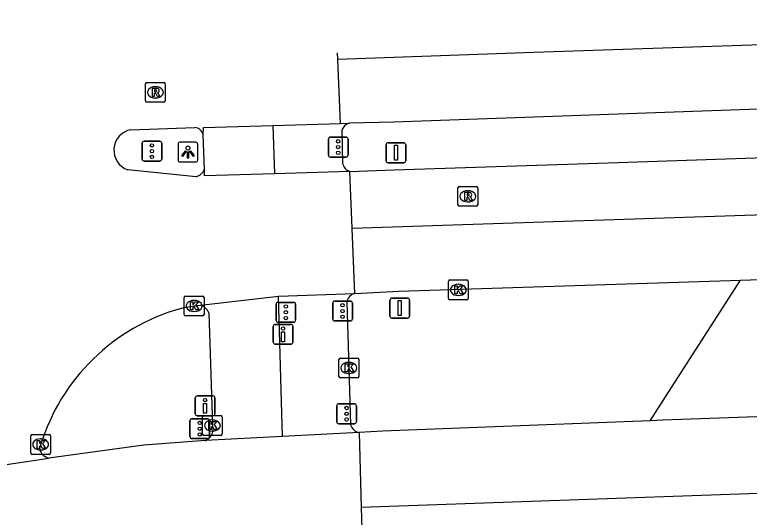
# Model space of a CAD drawing. Extents: x 161084 to 161928, y 385355 to 386522.
# Drawn here: x 161355.51 to 161392.55, y 386480.84 to 386506.16 of the extents above; entities that cross this region are included whole.
import ezdxf

# ---------------------------------------------------------------- set-up
doc = ezdxf.new("R2010")
doc.units = 0
for name, color, linetype in [('IMGEO_Berm_groen', 7, 'Continuous'), ('IMGEO_Drukknoppaal', 7, 'Continuous'), ('IMGEO_Fietspad_gesloten', 7, 'Continuous'), ('IMGEO_Kolk', 7, 'Continuous'), ('IMGEO_Lichtpunt', 7, 'Continuous'), ('IMGEO_OVBaan_gesloten', 7, 'Continuous'), ('IMGEO_Rijbaan_regionaal_gesloten', 7, 'Continuous'), ('IMGEO_Rioolput', 7, 'Continuous'), ('IMGEO_Verkeersbordpaal', 7, 'Continuous'), ('IMGEO_Verkeersregelinstallatiepaal', 7, 'Continuous'), ('IMGEO_Voetpad_open', 7, 'Continuous')]:
    doc.layers.add(name, color=color, linetype=linetype)

msp = doc.modelspace()

# ---------------------------------------------------------------- linework, layer by layer
at = {"layer": 'IMGEO_Berm_groen'}
msp.add_lwpolyline([(161387.543, 386485.704), (161388.203, 386486.728), (161392.1, 386492.777)], dxfattribs=at)
at = {"layer": 'IMGEO_Drukknoppaal'}
for p, q in [((161368.545, 386489.659), (161368.545, 386490.459)), ((161368.545, 386490.459), (161368.545, 386489.659)), ((161368.645, 386490.559), (161369.435, 386490.559)), ((161369.435, 386490.559), (161368.645, 386490.559)), ((161369.535, 386490.459), (161369.535, 386489.659)), ((161369.535, 386489.659), (161369.535, 386490.459)), ((161369.435, 386489.559), (161368.645, 386489.559)), ((161368.645, 386489.559), (161369.435, 386489.559)), ((161364.718, 386486.953), (161365.508, 386486.953)), ((161365.508, 386486.953), (161364.718, 386486.953)), ((161364.618, 386486.053), (161364.618, 386486.853)), ((161364.618, 386486.853), (161364.618, 386486.053)), ((161365.608, 386486.853), (161365.608, 386486.053)), ((161365.608, 386486.053), (161365.608, 386486.853)), ((161365.508, 386485.953), (161364.718, 386485.953)), ((161364.718, 386485.953), (161365.508, 386485.953))]:
    msp.add_line(p, q, dxfattribs=at)
for points in [[(161369.115, 386490.184), (161369.115, 386489.684), (161368.965, 386489.684), (161368.965, 386490.184), (161369.115, 386490.184)], [(161365.188, 386486.578), (161365.188, 386486.078), (161365.038, 386486.078), (161365.038, 386486.578), (161365.188, 386486.578)]]:
    msp.add_lwpolyline(points, dxfattribs=at)
for centre in [(161369.04, 386490.349), (161365.113, 386486.743)]:
    msp.add_circle(centre, 0.085, dxfattribs=at)
for centre, start, end in [((161368.645, 386490.459), 90, 180), ((161368.645, 386490.459), 90, 180), ((161369.435, 386490.459), 0, 90), ((161369.435, 386490.459), 360, 90), ((161368.645, 386489.659), 180, 270), ((161368.645, 386489.659), 180, 270), ((161369.435, 386489.659), 270, 0), ((161369.435, 386489.659), 270, 0), ((161364.718, 386486.853), 90, 180), ((161364.718, 386486.853), 90, 180), ((161365.508, 386486.853), 0, 90), ((161365.508, 386486.853), 360, 90), ((161364.718, 386486.053), 180, 270), ((161364.718, 386486.053), 180, 270), ((161365.508, 386486.053), 270, 0), ((161365.508, 386486.053), 270, 0)]:
    msp.add_arc(centre, 0.1, start, end, dxfattribs=at)
at = {"layer": 'IMGEO_Fietspad_gesloten'}
for points in [[(161368.529, 386500.576), (161368.607, 386498.136)], [(161365.089, 386498.366), (161365.019, 386500.101)], [(161369.02, 386484.91), (161368.812, 386491.984)], [(161365.295, 386491.131), (161365.478, 386485.464), (161365.501, 386485.145)]]:
    msp.add_lwpolyline(points, dxfattribs=at)
for centre, radius, start, end in [((161364.728, 386490.951), 0.595, 17.5853, 75.1055), ((161364.848, 386485.31), 0.674, 295.2131, 345.7878)]:
    msp.add_arc(centre, radius, start, end, dxfattribs=at)
at = {"layer": 'IMGEO_Kolk'}
for p, q in [((161377.376, 386491.869), (161377.376, 386492.721)), ((161377.451, 386492.795), (161378.303, 386492.795)), ((161377.864, 386492.575), (161377.889, 386492.575)), ((161378.377, 386492.721), (161378.377, 386491.869)), ((161364.057, 386491.06), (161364.057, 386491.912)), ((161364.132, 386491.986), (161364.984, 386491.986)), ((161364.545, 386491.766), (161364.57, 386491.766)), ((161365.058, 386491.912), (161365.058, 386491.06)), ((161378.303, 386491.795), (161377.451, 386491.795)), ((161377.887, 386492.015), (161377.862, 386492.015)), ((161364.568, 386491.206), (161364.543, 386491.206)), ((161364.984, 386490.986), (161364.132, 386490.986)), ((161371.858, 386487.937), (161371.858, 386488.789)), ((161371.933, 386488.863), (161372.785, 386488.863)), ((161372.859, 386488.789), (161372.859, 386487.937)), ((161372.346, 386488.643), (161372.371, 386488.643)), ((161372.369, 386488.083), (161372.344, 386488.083)), ((161372.785, 386487.863), (161371.933, 386487.863)), ((161364.977, 386485.038), (161364.977, 386485.89)), ((161365.052, 386485.964), (161365.904, 386485.964)), ((161365.978, 386485.89), (161365.978, 386485.038)), ((161365.465, 386485.744), (161365.49, 386485.744)), ((161365.488, 386485.184), (161365.463, 386485.184)), ((161356.321, 386484.084), (161356.321, 386484.936)), ((161356.396, 386485.01), (161357.248, 386485.01)), ((161356.809, 386484.79), (161356.834, 386484.79)), ((161357.322, 386484.936), (161357.322, 386484.084)), ((161365.904, 386484.964), (161365.052, 386484.964)), ((161357.248, 386484.01), (161356.396, 386484.01)), ((161356.832, 386484.23), (161356.807, 386484.23))]:
    msp.add_line(p, q, dxfattribs=at)
for points in [[(161377.376, 386491.869), (161377.376, 386492.721)], [(161377.451, 386492.795), (161378.303, 386492.795)], [(161377.697, 386492.495), (161377.82, 386492.495), (161377.82, 386492.344), (161377.95, 386492.495), (161378.114, 386492.495), (161377.968, 386492.344), (161378.121, 386492.095), (161377.969, 386492.095), (161377.884, 386492.259), (161377.82, 386492.192), (161377.82, 386492.095), (161377.697, 386492.095), (161377.697, 386492.495)], [(161378.377, 386492.721), (161378.377, 386491.869)], [(161364.057, 386491.06), (161364.057, 386491.912)], [(161364.132, 386491.986), (161364.984, 386491.986)], [(161365.058, 386491.912), (161365.058, 386491.06)], [(161378.303, 386491.795), (161377.451, 386491.795)], [(161364.378, 386491.686), (161364.501, 386491.686), (161364.501, 386491.535), (161364.631, 386491.686), (161364.795, 386491.686), (161364.649, 386491.535), (161364.802, 386491.286), (161364.65, 386491.286), (161364.565, 386491.45), (161364.501, 386491.383), (161364.501, 386491.286), (161364.378, 386491.286), (161364.378, 386491.686)], [(161364.984, 386490.986), (161364.132, 386490.986)], [(161371.858, 386487.937), (161371.858, 386488.789)], [(161371.933, 386488.863), (161372.785, 386488.863)], [(161372.859, 386488.789), (161372.859, 386487.937)], [(161372.179, 386488.563), (161372.302, 386488.563), (161372.302, 386488.412), (161372.432, 386488.563), (161372.596, 386488.563), (161372.45, 386488.412), (161372.603, 386488.163), (161372.451, 386488.163), (161372.366, 386488.327), (161372.302, 386488.26), (161372.302, 386488.163), (161372.179, 386488.163), (161372.179, 386488.563)], [(161372.785, 386487.863), (161371.933, 386487.863)], [(161364.977, 386485.038), (161364.977, 386485.89)], [(161365.052, 386485.964), (161365.904, 386485.964)], [(161365.978, 386485.89), (161365.978, 386485.038)], [(161365.298, 386485.664), (161365.421, 386485.664), (161365.421, 386485.513), (161365.551, 386485.664), (161365.715, 386485.664), (161365.569, 386485.513), (161365.722, 386485.264), (161365.57, 386485.264), (161365.485, 386485.428), (161365.421, 386485.361), (161365.421, 386485.264), (161365.298, 386485.264), (161365.298, 386485.664)], [(161356.321, 386484.084), (161356.321, 386484.936)], [(161356.396, 386485.01), (161357.248, 386485.01)], [(161356.642, 386484.71), (161356.765, 386484.71), (161356.765, 386484.559), (161356.895, 386484.71), (161357.059, 386484.71), (161356.913, 386484.559), (161357.066, 386484.31), (161356.914, 386484.31), (161356.829, 386484.474), (161356.765, 386484.407), (161356.765, 386484.31), (161356.642, 386484.31), (161356.642, 386484.71)], [(161357.322, 386484.936), (161357.322, 386484.084)], [(161365.904, 386484.964), (161365.052, 386484.964)], [(161357.248, 386484.01), (161356.396, 386484.01)]]:
    msp.add_lwpolyline(points, dxfattribs=at)
for centre, start, end in [((161377.453, 386492.719), 91.552, 178.448), ((161377.453, 386492.719), 91.552, 178.448), ((161378.301, 386492.719), 1.552, 88.448), ((161378.301, 386492.719), 1.552, 88.448), ((161364.134, 386491.91), 91.552, 178.448), ((161364.134, 386491.91), 91.552, 178.448), ((161364.982, 386491.91), 1.552, 88.448), ((161364.982, 386491.91), 1.552, 88.448), ((161377.453, 386491.871), 181.552, 268.448), ((161377.453, 386491.871), 181.552, 268.448), ((161378.301, 386491.871), 271.552, 358.448), ((161378.301, 386491.871), 271.552, 358.448), ((161364.134, 386491.062), 181.552, 268.448), ((161364.134, 386491.062), 181.552, 268.448), ((161364.982, 386491.062), 271.552, 358.448), ((161364.982, 386491.062), 271.552, 358.448), ((161371.935, 386488.787), 91.552, 178.448), ((161371.935, 386488.787), 91.552, 178.448), ((161372.783, 386488.787), 1.552, 88.448), ((161372.783, 386488.787), 1.552, 88.448), ((161371.935, 386487.939), 181.552, 268.448), ((161371.935, 386487.939), 181.552, 268.448), ((161372.783, 386487.939), 271.552, 358.448), ((161372.783, 386487.939), 271.552, 358.448), ((161365.054, 386485.888), 91.552, 178.448), ((161365.054, 386485.888), 91.552, 178.448), ((161365.902, 386485.888), 1.552, 88.448), ((161365.902, 386485.888), 1.552, 88.448), ((161356.398, 386484.934), 91.552, 178.448), ((161356.398, 386484.934), 91.552, 178.448), ((161357.246, 386484.934), 1.552, 88.448), ((161357.246, 386484.934), 1.552, 88.448), ((161365.054, 386485.04), 181.552, 268.448), ((161365.054, 386485.04), 181.552, 268.448), ((161365.902, 386485.04), 271.552, 358.448), ((161365.902, 386485.04), 271.552, 358.448), ((161356.398, 386484.086), 181.552, 268.448), ((161356.398, 386484.086), 181.552, 268.448), ((161357.246, 386484.086), 271.552, 358.448), ((161357.246, 386484.086), 271.552, 358.448)]:
    msp.add_arc(centre, 0.0765, start, end, dxfattribs=at)
for centre, major_axis, ratio, start_param, end_param in [((161377.863, 386492.295), (-0.387, 0.002), 0.722429, 4.712389, 7.853982), ((161377.888, 386492.295), (-0.39, 0.002), 0.717154, 1.570796, 4.712389), ((161364.544, 386491.486), (-0.387, 0.002), 0.722429, 4.712389, 7.853982), ((161364.569, 386491.486), (-0.39, 0.002), 0.717154, 1.570796, 4.712389), ((161372.345, 386488.363), (-0.387, 0.002), 0.722429, 4.712389, 7.853982), ((161372.37, 386488.363), (-0.39, 0.002), 0.717154, 1.570796, 4.712389), ((161365.464, 386485.464), (-0.387, 0.002), 0.722429, 4.712389, 7.853982), ((161365.489, 386485.464), (-0.39, 0.002), 0.717154, 1.570796, 4.712389), ((161356.808, 386484.51), (-0.387, 0.002), 0.722429, 4.712389, 7.853982), ((161356.833, 386484.51), (-0.39, 0.002), 0.717154, 1.570796, 4.712389)]:
    msp.add_ellipse(centre, major_axis=major_axis, ratio=ratio, start_param=start_param, end_param=end_param, dxfattribs=at)
at = {"layer": 'IMGEO_Lichtpunt'}
for p, q in [((161363.746, 386499.639), (161363.746, 386498.832)), ((161363.746, 386499.639), (161363.746, 386498.832)), ((161364.648, 386499.734), (161363.84, 386499.734)), ((161364.648, 386499.734), (161363.84, 386499.734)), ((161364.742, 386498.832), (161364.742, 386499.639)), ((161364.742, 386498.832), (161364.742, 386499.639)), ((161363.84, 386498.738), (161364.648, 386498.738)), ((161363.84, 386498.738), (161364.648, 386498.738))]:
    msp.add_line(p, q, dxfattribs=at)
for points in [[(161364.12, 386499.303), (161364.159, 386499.275), (161363.971, 386499.013), (161363.933, 386499.04), (161364.12, 386499.303)], [(161364.222, 386499.255), (161364.269, 386499.255), (161364.269, 386498.933), (161364.222, 386498.933), (161364.222, 386499.255)], [(161364.332, 386499.275), (161364.37, 386499.302), (161364.557, 386499.04), (161364.518, 386499.012), (161364.332, 386499.275)]]:
    msp.add_lwpolyline(points, dxfattribs=at)
msp.add_circle((161364.245, 386499.437), 0.0994, dxfattribs=at)
for centre, start, end in [((161363.84, 386499.639), 90, 180), ((161363.84, 386499.639), 90, 180), ((161364.648, 386499.639), 0, 90), ((161364.648, 386499.639), 0, 90), ((161363.84, 386498.832), 180, 270), ((161363.84, 386498.832), 180, 270), ((161364.648, 386498.832), 270, 0), ((161364.648, 386498.832), 270, 360)]:
    msp.add_arc(centre, 0.0946, start, end, dxfattribs=at)
at = {"layer": 'IMGEO_OVBaan_gesloten'}
for points in [[(161502.078, 386489.71), (161500.793, 386489.65), (161418.948, 386486.825), (161388.195, 386485.727), (161387.543, 386485.704)], [(161514.225, 386486.399), (161470.335, 386484.875), (161402.535, 386482.368), (161372.986, 386481.34)], [(161387.543, 386485.704), (161374.061, 386485.175), (161372.879, 386485.112)], [(161372.879, 386485.112), (161369.02, 386484.91)], [(161372.879, 386485.112), (161372.986, 386481.34)], [(161365.135, 386484.701), (161362.024, 386484.474), (161357.241, 386483.818)], [(161369.02, 386484.91), (161365.135, 386484.701)], [(161349.466, 386482.654), (161357.241, 386483.818)], [(161372.986, 386481.34), (161373.092, 386477.573)]]:
    msp.add_lwpolyline(points, dxfattribs=at)
at = {"layer": 'IMGEO_Rijbaan_regionaal_gesloten'}
for points in [[(161371.804, 386503.915), (161381.677, 386504.273), (161437.655, 386506.155), (161449.902, 386505.846)], [(161371.804, 386503.915), (161371.791, 386504.227)], [(161371.937, 386500.681), (161371.804, 386503.915)], [(161432.944, 386502.787), (161418.457, 386502.297), (161374.619, 386500.743), (161372.394, 386500.695)], [(161368.529, 386500.576), (161371.937, 386500.681)], [(161371.937, 386500.681), (161372.394, 386500.695)], [(161361.364, 386500.362), (161364.592, 386500.478)], [(161365.019, 386500.101), (161365.026, 386500.481), (161368.529, 386500.576)], [(161372.405, 386498.261), (161374.651, 386498.338), (161385.424, 386498.699), (161418.536, 386499.812), (161422.001, 386499.929)], [(161364.658, 386497.99), (161361.212, 386498.343)], [(161368.607, 386498.136), (161365.079, 386498.039), (161365.089, 386498.366)], [(161372.405, 386498.261), (161368.607, 386498.136)], [(161372.523, 386495.379), (161372.405, 386498.261)], [(161432.684, 386497.383), (161431.43, 386497.339), (161372.523, 386495.379)], [(161372.656, 386492.121), (161372.523, 386495.379)], [(161392.1, 386492.777), (161418.73, 386493.678), (161439.439, 386494.379), (161445.438, 386494.704)], [(161372.656, 386492.121), (161374.873, 386492.222), (161392.1, 386492.777)], [(161368.812, 386491.984), (161372.656, 386492.121)], [(161364.881, 386491.526), (161368.812, 386491.984)], [(161364.174, 386491.425), (161364.558, 386491.486), (161364.881, 386491.526)], [(161356.771, 386484.267), (161356.822, 386484.51), (161356.916, 386484.779)]]:
    msp.add_lwpolyline(points, dxfattribs=at)
for centre, radius, start, end in [((161361.563, 386499.332), 1.049, 100.9254, 250.4639), ((161364.531, 386499.978), 0.503, 14.1095, 83.0077), ((161364.437, 386498.678), 0.722, 287.7804, 334.4219), ((161366.623, 386481.465), 10.257, 103.8115, 161.1479), ((161357.377, 386484.431), 0.628, 195.1413, 257.4767)]:
    msp.add_arc(centre, radius, start, end, dxfattribs=at)
at = {"layer": 'IMGEO_Rioolput'}
for p, q in [((161362.104, 386501.819), (161362.104, 386502.671)), ((161362.179, 386502.745), (161363.031, 386502.745)), ((161362.592, 386502.525), (161362.617, 386502.525)), ((161363.105, 386502.671), (161363.105, 386501.819)), ((161363.031, 386501.745), (161362.179, 386501.745)), ((161362.615, 386501.965), (161362.59, 386501.965)), ((161377.856, 386496.582), (161377.856, 386497.434)), ((161377.931, 386497.508), (161378.783, 386497.508)), ((161378.344, 386497.288), (161378.369, 386497.288)), ((161378.857, 386497.434), (161378.857, 386496.582)), ((161378.367, 386496.728), (161378.342, 386496.728)), ((161378.783, 386496.508), (161377.931, 386496.508))]:
    msp.add_line(p, q, dxfattribs=at)
for points in [[(161362.104, 386501.819), (161362.104, 386502.671)], [(161362.179, 386502.745), (161363.031, 386502.745)], [(161363.105, 386502.671), (161363.105, 386501.819)], [(161362.693, 386502.443), (161362.441, 386502.445), (161362.441, 386502.045)], [(161362.441, 386502.045), (161362.565, 386502.045), (161362.565, 386502.207), (161362.576, 386502.207)], [(161362.619, 386502.364), (161362.565, 386502.364), (161362.565, 386502.283)], [(161362.565, 386502.283), (161362.617, 386502.283)], [(161362.623, 386502.178), (161362.694, 386502.045), (161362.834, 386502.045), (161362.769, 386502.171)], [(161363.031, 386501.745), (161362.179, 386501.745)], [(161377.856, 386496.582), (161377.856, 386497.434)], [(161377.931, 386497.508), (161378.783, 386497.508)], [(161378.857, 386497.434), (161378.857, 386496.582)], [(161378.445, 386497.206), (161378.193, 386497.208), (161378.193, 386496.808)], [(161378.193, 386496.808), (161378.317, 386496.808), (161378.317, 386496.97), (161378.328, 386496.97)], [(161378.371, 386497.127), (161378.317, 386497.127), (161378.317, 386497.046)], [(161378.317, 386497.046), (161378.369, 386497.046)], [(161378.375, 386496.941), (161378.446, 386496.808), (161378.586, 386496.808), (161378.521, 386496.934)], [(161378.783, 386496.508), (161377.931, 386496.508)]]:
    msp.add_lwpolyline(points, dxfattribs=at)
for centre, radius, start, end in [((161362.181, 386502.669), 0.0765, 91.552, 178.448), ((161362.181, 386502.669), 0.0765, 91.552, 178.448), ((161363.029, 386502.669), 0.0765, 1.552, 88.448), ((161363.029, 386502.669), 0.0765, 1.552, 88.448), ((161362.575, 386502.154), 0.0533, 26.0293, 88.6989), ((161362.601, 386502.472), 0.19, 274.7715, 282.9687), ((161362.625, 386502.268), 0.0964, 77.0061, 93.1865), ((161362.639, 386502.325), 0.0378, 276.6634, 79.6772), ((161362.692, 386502.333), 0.109, 350.3612, 89.416), ((161362.69, 386502.333), 0.112, 277.5842, 350.9817), ((161362.674, 386502.118), 0.108, 29.5134, 73.7905), ((161362.181, 386501.821), 0.0765, 181.552, 268.448), ((161362.181, 386501.821), 0.0765, 181.552, 268.448), ((161363.029, 386501.821), 0.0765, 271.552, 358.448), ((161363.029, 386501.821), 0.0765, 271.552, 358.448), ((161377.933, 386497.432), 0.0765, 91.552, 178.448), ((161377.933, 386497.432), 0.0765, 91.552, 178.448), ((161378.781, 386497.432), 0.0765, 1.552, 88.448), ((161378.781, 386497.432), 0.0765, 1.552, 88.448), ((161378.327, 386496.917), 0.0533, 26.0293, 88.6989), ((161378.353, 386497.235), 0.19, 274.7715, 282.9687), ((161378.377, 386497.031), 0.0964, 77.0061, 93.1865), ((161378.391, 386497.088), 0.0378, 276.6634, 79.6772), ((161378.444, 386497.096), 0.109, 350.3612, 89.416), ((161378.442, 386497.096), 0.112, 277.5842, 350.9817), ((161378.426, 386496.881), 0.108, 29.5134, 73.7905), ((161377.933, 386496.584), 0.0765, 181.552, 268.448), ((161377.933, 386496.584), 0.0765, 181.552, 268.448), ((161378.781, 386496.584), 0.0765, 271.552, 358.448), ((161378.781, 386496.584), 0.0765, 271.552, 358.448)]:
    msp.add_arc(centre, radius, start, end, dxfattribs=at)
for centre, major_axis, ratio, start_param, end_param in [((161362.591, 386502.245), (-0.387, 0.002), 0.722429, 4.712389, 7.853982), ((161362.616, 386502.245), (-0.39, 0.002), 0.717154, 1.570796, 4.712389), ((161378.343, 386497.008), (-0.387, 0.002), 0.722429, 4.712389, 7.853982), ((161378.368, 386497.008), (-0.39, 0.002), 0.717154, 1.570796, 4.712389)]:
    msp.add_ellipse(centre, major_axis=major_axis, ratio=ratio, start_param=start_param, end_param=end_param, dxfattribs=at)
at = {"layer": 'IMGEO_Verkeersbordpaal'}
for p, q in [((161374.234, 386498.801), (161374.234, 386499.601)), ((161374.234, 386499.601), (161374.234, 386498.801)), ((161374.334, 386499.701), (161375.124, 386499.701)), ((161375.124, 386499.701), (161374.334, 386499.701)), ((161375.224, 386499.601), (161375.224, 386498.801)), ((161375.224, 386498.801), (161375.224, 386499.601)), ((161375.124, 386498.701), (161374.334, 386498.701)), ((161374.334, 386498.701), (161375.124, 386498.701)), ((161374.429, 386490.978), (161374.429, 386491.778)), ((161374.429, 386491.778), (161374.429, 386490.978)), ((161374.529, 386491.878), (161375.319, 386491.878)), ((161375.319, 386491.878), (161374.529, 386491.878)), ((161375.419, 386491.778), (161375.419, 386490.978)), ((161375.419, 386490.978), (161375.419, 386491.778)), ((161375.319, 386490.878), (161374.529, 386490.878)), ((161374.529, 386490.878), (161375.319, 386490.878))]:
    msp.add_line(p, q, dxfattribs=at)
for points in [[(161374.654, 386499.576), (161374.804, 386499.576), (161374.804, 386498.826), (161374.654, 386498.826), (161374.654, 386499.576)], [(161374.849, 386491.753), (161374.999, 386491.753), (161374.999, 386491.003), (161374.849, 386491.003), (161374.849, 386491.753)]]:
    msp.add_lwpolyline(points, dxfattribs=at)
for centre, start, end in [((161374.334, 386499.601), 90, 180), ((161374.334, 386499.601), 90, 180), ((161375.124, 386499.601), 0, 90), ((161375.124, 386499.601), 360, 90), ((161374.334, 386498.801), 180, 270), ((161374.334, 386498.801), 180, 270), ((161375.124, 386498.801), 270, 0), ((161375.124, 386498.801), 270, 0), ((161374.529, 386491.778), 90, 180), ((161374.529, 386491.778), 90, 180), ((161375.319, 386491.778), 0, 90), ((161375.319, 386491.778), 360, 90), ((161374.529, 386490.978), 180, 270), ((161374.529, 386490.978), 180, 270), ((161375.319, 386490.978), 270, 0), ((161375.319, 386490.978), 270, 0)]:
    msp.add_arc(centre, 0.1, start, end, dxfattribs=at)
at = {"layer": 'IMGEO_Verkeersregelinstallatiepaal'}
for p, q in [((161371.326, 386499.087), (161371.326, 386499.887)), ((161371.326, 386499.887), (161371.326, 386499.087)), ((161371.426, 386499.987), (161372.216, 386499.987)), ((161372.216, 386499.987), (161371.426, 386499.987)), ((161372.316, 386499.887), (161372.316, 386499.087)), ((161372.316, 386499.087), (161372.316, 386499.887)), ((161361.938, 386498.881), (161361.938, 386499.681)), ((161361.938, 386499.681), (161361.938, 386498.881)), ((161362.038, 386499.781), (161362.828, 386499.781)), ((161362.828, 386499.781), (161362.038, 386499.781)), ((161362.928, 386499.681), (161362.928, 386498.881)), ((161362.928, 386498.881), (161362.928, 386499.681)), ((161362.828, 386498.781), (161362.038, 386498.781)), ((161362.038, 386498.781), (161362.828, 386498.781)), ((161372.216, 386498.987), (161371.426, 386498.987)), ((161371.426, 386498.987), (161372.216, 386498.987)), ((161368.687, 386490.767), (161368.687, 386491.567)), ((161368.687, 386491.567), (161368.687, 386490.767)), ((161368.787, 386491.667), (161369.577, 386491.667)), ((161369.577, 386491.667), (161368.787, 386491.667)), ((161369.677, 386491.567), (161369.677, 386490.767)), ((161369.677, 386490.767), (161369.677, 386491.567)), ((161371.544, 386490.829), (161371.544, 386491.629)), ((161371.544, 386491.629), (161371.544, 386490.829)), ((161371.644, 386491.729), (161372.434, 386491.729)), ((161372.434, 386491.729), (161371.644, 386491.729)), ((161372.534, 386491.629), (161372.534, 386490.829)), ((161372.534, 386490.829), (161372.534, 386491.629)), ((161369.577, 386490.667), (161368.787, 386490.667)), ((161368.787, 386490.667), (161369.577, 386490.667)), ((161372.434, 386490.729), (161371.644, 386490.729)), ((161371.644, 386490.729), (161372.434, 386490.729)), ((161371.847, 386486.556), (161372.637, 386486.556)), ((161372.637, 386486.556), (161371.847, 386486.556)), ((161371.747, 386485.656), (161371.747, 386486.456)), ((161371.747, 386486.456), (161371.747, 386485.656)), ((161372.737, 386486.456), (161372.737, 386485.656)), ((161372.737, 386485.656), (161372.737, 386486.456)), ((161364.345, 386484.903), (161364.345, 386485.703)), ((161364.345, 386485.703), (161364.345, 386484.903)), ((161364.445, 386485.803), (161365.235, 386485.803)), ((161365.235, 386485.803), (161364.445, 386485.803)), ((161365.335, 386485.703), (161365.335, 386484.903)), ((161365.335, 386484.903), (161365.335, 386485.703)), ((161372.637, 386485.556), (161371.847, 386485.556)), ((161371.847, 386485.556), (161372.637, 386485.556)), ((161365.235, 386484.803), (161364.445, 386484.803)), ((161364.445, 386484.803), (161365.235, 386484.803))]:
    msp.add_line(p, q, dxfattribs=at)
for centre in [(161362.433, 386499.571), (161371.821, 386499.777), (161371.821, 386499.487), (161362.433, 386499.281), (161371.821, 386499.197), (161362.433, 386498.991), (161369.182, 386491.457), (161372.039, 386491.519), (161369.182, 386491.167), (161372.039, 386491.229), (161372.039, 386490.939), (161369.182, 386490.877), (161372.242, 386486.346), (161372.242, 386486.056), (161372.242, 386485.766), (161364.84, 386485.593), (161364.84, 386485.303), (161364.84, 386485.013)]:
    msp.add_circle(centre, 0.085, dxfattribs=at)
for centre, start, end in [((161371.426, 386499.887), 90, 180), ((161371.426, 386499.887), 90, 180), ((161372.216, 386499.887), 0, 90), ((161372.216, 386499.887), 360, 90), ((161362.038, 386499.681), 90, 180), ((161362.038, 386499.681), 90, 180), ((161362.828, 386499.681), 0, 90), ((161362.828, 386499.681), 360, 90), ((161362.038, 386498.881), 180, 270), ((161362.038, 386498.881), 180, 270), ((161362.828, 386498.881), 270, 0), ((161362.828, 386498.881), 270, 0), ((161371.426, 386499.087), 180, 270), ((161371.426, 386499.087), 180, 270), ((161372.216, 386499.087), 270, 0), ((161372.216, 386499.087), 270, 0), ((161368.787, 386491.567), 90, 180), ((161368.787, 386491.567), 90, 180), ((161369.577, 386491.567), 0, 90), ((161369.577, 386491.567), 360, 90), ((161371.644, 386491.629), 90, 180), ((161371.644, 386491.629), 90, 180), ((161372.434, 386491.629), 0, 90), ((161372.434, 386491.629), 360, 90), ((161368.787, 386490.767), 180, 270), ((161368.787, 386490.767), 180, 270), ((161369.577, 386490.767), 270, 0), ((161369.577, 386490.767), 270, 0), ((161371.644, 386490.829), 180, 270), ((161371.644, 386490.829), 180, 270), ((161372.434, 386490.829), 270, 0), ((161372.434, 386490.829), 270, 0), ((161371.847, 386486.456), 90, 180), ((161371.847, 386486.456), 90, 180), ((161372.637, 386486.456), 0, 90), ((161372.637, 386486.456), 360, 90), ((161364.445, 386485.703), 90, 180), ((161364.445, 386485.703), 90, 180), ((161365.235, 386485.703), 0, 90), ((161365.235, 386485.703), 360, 90), ((161371.847, 386485.656), 180, 270), ((161371.847, 386485.656), 180, 270), ((161372.637, 386485.656), 270, 0), ((161372.637, 386485.656), 270, 0), ((161364.445, 386484.903), 180, 270), ((161364.445, 386484.903), 180, 270), ((161365.235, 386484.903), 270, 0), ((161365.235, 386484.903), 270, 0)]:
    msp.add_arc(centre, 0.1, start, end, dxfattribs=at)
at = {"layer": 'IMGEO_Voetpad_open'}
for points in [[(161372.007, 386500.314), (161372.041, 386498.654)], [(161372.26, 386491.678), (161372.359, 386488.363), (161372.445, 386485.504)]]:
    msp.add_lwpolyline(points, dxfattribs=at)
for centre, radius, start, end in [((161372.515, 386500.185), 0.524, 103.3361, 165.7687), ((161372.599, 386498.806), 0.578, 195.1993, 250.4129), ((161372.817, 386491.579), 0.565, 106.5073, 169.9053), ((161372.983, 386485.664), 0.561, 196.5219, 259.2998)]:
    msp.add_arc(centre, radius, start, end, dxfattribs=at)

doc.saveas('drawing.dxf')
